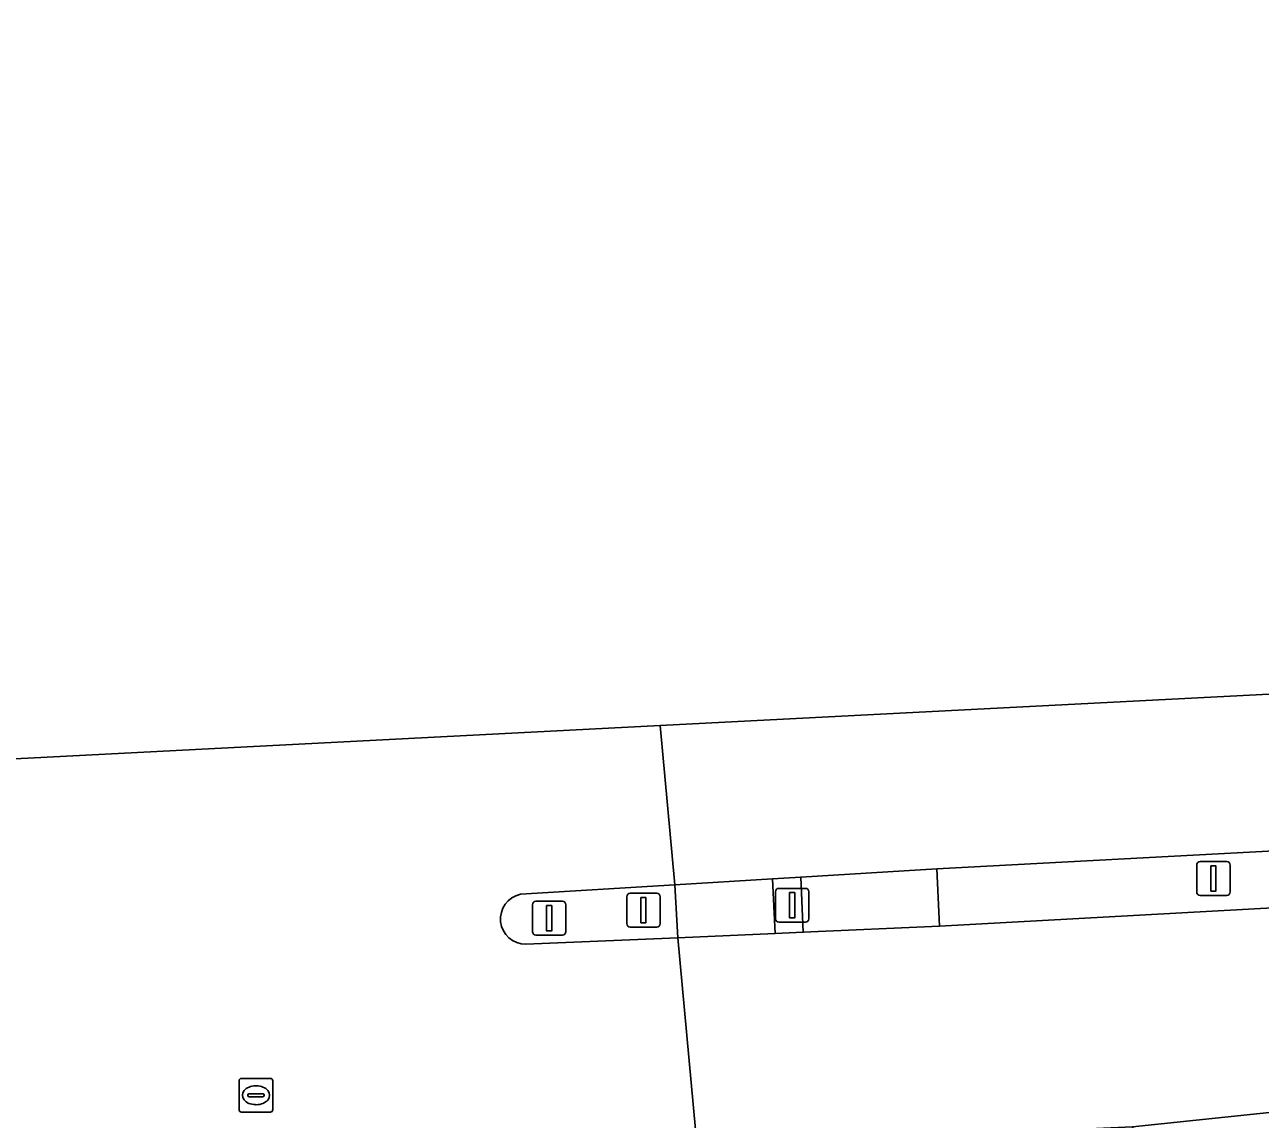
# Model space of a CAD drawing. Extents: x 160023 to 161302, y 384750 to 385707.
# Drawn here: x 160839.9 to 160876.52, y 385318.17 to 385350.63 of the extents above; entities that cross this region are included whole.
import ezdxf

# ---------------------------------------------------------------- set-up
doc = ezdxf.new("R2010")
doc.units = 0
for name, color, linetype in [('IMGEO_Berm_open', 7, 'Continuous'), ('IMGEO_Fietspad_open', 7, 'Continuous'), ('IMGEO_Lichtmast', 7, 'Continuous'), ('IMGEO_Rijbaan_lokaal_gesloten', 7, 'Continuous'), ('IMGEO_Rioolput', 7, 'Continuous'), ('IMGEO_Verkeerseiland_open', 7, 'Continuous'), ('IMGEO_Verkeersregelinstallatiepaal', 7, 'Continuous'), ('IMGEO_Voetpad_open', 7, 'Continuous')]:
    doc.layers.add(name, color=color, linetype=linetype)

msp = doc.modelspace()

# ---------------------------------------------------------------- linework, layer by layer
at = {"layer": 'IMGEO_Berm_open'}
msp.add_lwpolyline([(160896.526, 385327.32), (160895.568, 385327.226), (160893.255, 385327.001), (160866.936, 385325.599), (160867.012, 385323.892), (160880.126, 385324.615), (160895.593, 385325.411), (160896.621, 385325.464)], close=True, dxfattribs=at)
at = {"layer": 'IMGEO_Fietspad_open'}
msp.add_lwpolyline([(160862.067, 385325.299), (160859.167, 385325.121), (160859.255, 385323.548), (160862.139, 385323.676)], close=True, dxfattribs=at)
at = {"layer": 'IMGEO_Lichtmast'}
for p, q in [((160874.637, 385324.909), (160874.637, 385325.709)), ((160874.637, 385325.709), (160874.637, 385324.909)), ((160874.737, 385325.809), (160875.527, 385325.809)), ((160875.527, 385325.809), (160874.737, 385325.809)), ((160875.627, 385325.709), (160875.627, 385324.909)), ((160875.627, 385324.909), (160875.627, 385325.709)), ((160855.05, 385324.632), (160855.84, 385324.632)), ((160855.84, 385324.632), (160855.05, 385324.632)), ((160875.527, 385324.809), (160874.737, 385324.809)), ((160874.737, 385324.809), (160875.527, 385324.809)), ((160854.95, 385323.732), (160854.95, 385324.532)), ((160854.95, 385324.532), (160854.95, 385323.732)), ((160855.94, 385324.532), (160855.94, 385323.732)), ((160855.94, 385323.732), (160855.94, 385324.532)), ((160855.84, 385323.632), (160855.05, 385323.632)), ((160855.05, 385323.632), (160855.84, 385323.632))]:
    msp.add_line(p, q, dxfattribs=at)
for points in [[(160875.057, 385325.684), (160875.207, 385325.684), (160875.207, 385324.934), (160875.057, 385324.934), (160875.057, 385325.684)], [(160855.37, 385324.507), (160855.52, 385324.507), (160855.52, 385323.757), (160855.37, 385323.757), (160855.37, 385324.507)]]:
    msp.add_lwpolyline(points, dxfattribs=at)
for centre, start, end in [((160874.737, 385325.709), 90, 180), ((160874.737, 385325.709), 90, 180), ((160875.527, 385325.709), 0, 90), ((160875.527, 385325.709), 360, 90), ((160874.737, 385324.909), 180, 270), ((160874.737, 385324.909), 180, 270), ((160875.527, 385324.909), 270, 0), ((160875.527, 385324.909), 270, 0), ((160855.05, 385324.532), 90, 180), ((160855.05, 385324.532), 90, 180), ((160855.84, 385324.532), 0, 90), ((160855.84, 385324.532), 360, 90), ((160855.05, 385323.732), 180, 270), ((160855.05, 385323.732), 180, 270), ((160855.84, 385323.732), 270, 0), ((160855.84, 385323.732), 270, 0)]:
    msp.add_arc(centre, 0.1, start, end, dxfattribs=at)
at = {"layer": 'IMGEO_Rijbaan_lokaal_gesloten'}
for points in [[(161166.76, 385343.364), (161167.761, 385343.429), (161180.769, 385344.721), (161198.887, 385346.635), (161202.833, 385347.015), (161203.85, 385347.166), (161207.051, 385347.35), (161210.337, 385347.612), (161210, 385350.626), (161164.38, 385345.655), (161159.084, 385345.381), (160946.542, 385334.387), (160858.736, 385329.845)], [(160862.639, 385317.47), (160863.719, 385317.527), (160867.517, 385317.701), (160867.815, 385317.715), (160872.734, 385317.942), (160878.109, 385318.511), (160939.926, 385321.572), (161002.691, 385324.976), (161116.828, 385330.675), (161175.105, 385333.21), (161187.334, 385333.626), (161188.421, 385333.681), (161190.076, 385333.785), (161205.429, 385334.762), (161208.623, 385334.016), (161212.046, 385333.194), (161210.663, 385344.611), (161207.365, 385344.447), (161204.252, 385344.219), (161192.167, 385343.474), (161186.184, 385343.141), (161181.164, 385342.911), (161173.114, 385342.6)], [(161187.334, 385333.626), (161175.105, 385333.21), (161116.828, 385330.675), (161002.691, 385324.976), (160939.926, 385321.572), (160878.109, 385318.511), (160872.734, 385317.942), (160872.821, 385317.651), (160873.513, 385315.333)], [(160858.736, 385329.845), (160859.167, 385325.121), (160862.067, 385325.299), (160862.903, 385325.351), (160866.936, 385325.599), (160893.255, 385327.001), (160895.568, 385327.226), (160896.526, 385327.32), (160896.746, 385327.341), (160899.061, 385327.884), (160903.901, 385329.097), (160908.803, 385330.371), (160938.382, 385331.912), (160939.38, 385331.968), (160942.31, 385332.132), (160946.889, 385332.389), (160962.542, 385333.195)], [(160858.736, 385329.845), (160839.023, 385328.825), (160828.397, 385328.305), (160828.396, 385328.281), (160828.494, 385326.494), (160832.349, 385326.679)], [(160854.596, 385324.84), (160859.167, 385325.121), (160858.736, 385329.845)], [(160956.318, 385328.551), (160945.377, 385328.019), (160942.528, 385327.871), (160939.604, 385327.719), (160938.612, 385327.668), (160916.411, 385326.514), (160907.544, 385326.127), (160896.784, 385325.472), (160896.621, 385325.464), (160895.593, 385325.411), (160880.126, 385324.615), (160867.012, 385323.892), (160862.975, 385323.713), (160862.139, 385323.676), (160859.255, 385323.548), (160859.853, 385317.112)], [(160832.366, 385324.86), (160828.561, 385324.708), (160829.079, 385314.948), (160859.853, 385317.112), (160859.255, 385323.548), (160854.758, 385323.359)]]:
    msp.add_lwpolyline(points, dxfattribs=at)
msp.add_arc((160854.751, 385324.108), 0.749, 101.9633, 270.5217, dxfattribs=at)
at = {"layer": 'IMGEO_Rioolput'}
for p, q in [((160846.254, 385318.456), (160846.254, 385319.308)), ((160846.329, 385319.382), (160847.181, 385319.382)), ((160846.742, 385319.162), (160846.767, 385319.162)), ((160847.255, 385319.308), (160847.255, 385318.456)), ((160846.513, 385318.876), (160846.513, 385318.888)), ((160846.951, 385318.839), (160846.553, 385318.839)), ((160846.556, 385318.925), (160846.954, 385318.925)), ((160846.997, 385318.888), (160846.997, 385318.876)), ((160847.181, 385318.382), (160846.329, 385318.382)), ((160846.765, 385318.602), (160846.74, 385318.602))]:
    msp.add_line(p, q, dxfattribs=at)
for points in [[(160846.254, 385318.456), (160846.254, 385319.308)], [(160846.329, 385319.382), (160847.181, 385319.382)], [(160847.255, 385319.308), (160847.255, 385318.456)], [(160847.181, 385318.382), (160846.329, 385318.382)]]:
    msp.add_lwpolyline(points, dxfattribs=at)
for centre, radius, start, end in [((160846.331, 385319.306), 0.0765, 91.552, 178.448), ((160846.331, 385319.306), 0.0765, 91.552, 178.448), ((160847.179, 385319.306), 0.0765, 1.552, 88.448), ((160847.179, 385319.306), 0.0765, 1.552, 88.448), ((160846.553, 385318.885), 0.0403, 85.8775, 175.7526), ((160846.55, 385318.875), 0.0366, 178.938, 274.7102), ((160846.954, 385318.882), 0.043, 264.8664, 352.4533), ((160846.958, 385318.887), 0.0386, 1.7309, 96.639), ((160846.331, 385318.458), 0.0765, 181.552, 268.448), ((160846.331, 385318.458), 0.0765, 181.552, 268.448), ((160847.179, 385318.458), 0.0765, 271.552, 358.448), ((160847.179, 385318.458), 0.0765, 271.552, 358.448)]:
    msp.add_arc(centre, radius, start, end, dxfattribs=at)
for centre, major_axis, ratio, start_param, end_param in [((160846.741, 385318.882), (-0.387, 0.002), 0.722429, 4.712389, 7.853982), ((160846.766, 385318.882), (-0.39, 0.002), 0.717154, 1.570796, 4.712389)]:
    msp.add_ellipse(centre, major_axis=major_axis, ratio=ratio, start_param=start_param, end_param=end_param, dxfattribs=at)
at = {"layer": 'IMGEO_Verkeerseiland_open'}
msp.add_lwpolyline([(160862.903, 385325.351), (160862.067, 385325.299), (160862.139, 385323.676), (160862.975, 385323.713)], close=True, dxfattribs=at)
msp.add_lwpolyline([(160854.758, 385323.359), (160859.255, 385323.548), (160859.167, 385325.121), (160854.596, 385324.84)], dxfattribs=at)
msp.add_arc((160854.751, 385324.108), 0.749, 101.9633, 270.5217, dxfattribs=at)
at = {"layer": 'IMGEO_Verkeersregelinstallatiepaal'}
for p, q in [((160862.152, 385324.117), (160862.152, 385324.917)), ((160862.152, 385324.917), (160862.152, 385324.117)), ((160862.252, 385325.017), (160863.042, 385325.017)), ((160863.042, 385325.017), (160862.252, 385325.017)), ((160863.142, 385324.917), (160863.142, 385324.117)), ((160863.142, 385324.117), (160863.142, 385324.917)), ((160857.744, 385323.97), (160857.744, 385324.77)), ((160857.744, 385324.77), (160857.744, 385323.97)), ((160857.844, 385324.87), (160858.634, 385324.87)), ((160858.634, 385324.87), (160857.844, 385324.87)), ((160858.734, 385324.77), (160858.734, 385323.97)), ((160858.734, 385323.97), (160858.734, 385324.77)), ((160858.634, 385323.87), (160857.844, 385323.87)), ((160857.844, 385323.87), (160858.634, 385323.87)), ((160863.042, 385324.017), (160862.252, 385324.017)), ((160862.252, 385324.017), (160863.042, 385324.017))]:
    msp.add_line(p, q, dxfattribs=at)
for points in [[(160858.164, 385324.745), (160858.314, 385324.745), (160858.314, 385323.995), (160858.164, 385323.995), (160858.164, 385324.745)], [(160862.572, 385324.892), (160862.722, 385324.892), (160862.722, 385324.142), (160862.572, 385324.142), (160862.572, 385324.892)]]:
    msp.add_lwpolyline(points, dxfattribs=at)
for centre, start, end in [((160862.252, 385324.917), 90, 180), ((160862.252, 385324.917), 90, 180), ((160863.042, 385324.917), 0, 90), ((160863.042, 385324.917), 360, 90), ((160857.844, 385324.77), 90, 180), ((160857.844, 385324.77), 90, 180), ((160858.634, 385324.77), 0, 90), ((160858.634, 385324.77), 360, 90), ((160857.844, 385323.97), 180, 270), ((160857.844, 385323.97), 180, 270), ((160858.634, 385323.97), 270, 0), ((160858.634, 385323.97), 270, 0), ((160862.252, 385324.117), 180, 270), ((160862.252, 385324.117), 180, 270), ((160863.042, 385324.117), 270, 0), ((160863.042, 385324.117), 270, 0)]:
    msp.add_arc(centre, 0.1, start, end, dxfattribs=at)
at = {"layer": 'IMGEO_Voetpad_open'}
msp.add_lwpolyline([(160866.936, 385325.599), (160862.903, 385325.351), (160862.975, 385323.713), (160867.012, 385323.892)], close=True, dxfattribs=at)

doc.saveas('drawing.dxf')
